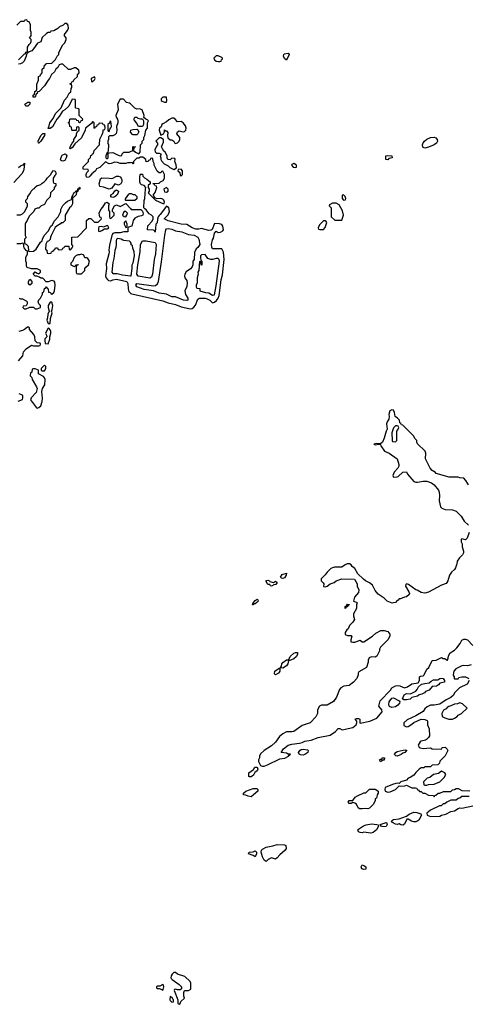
# Model space of a CAD drawing. Header units: inches. Extents: x 2380249 to 2585472, y 382747 to 546448.
# Tile 419 of 626: x 2498801 to 2503660, y 455242 to 465906. Entities that reach past the tile are written whole.
import ezdxf

# ---------------------------------------------------------------- set-up
doc = ezdxf.new("R2010")
doc.units = ezdxf.units.IN
doc.header["$MEASUREMENT"] = 0
for name, color, linetype in [('C4496', 7, 'Continuous'), ('C5405', 7, 'Continuous'), ('C5406', 7, 'Continuous')]:
    doc.layers.add(name, color=color, linetype=linetype)

msp = doc.modelspace()

# ---------------------------------------------------------------- linework, layer by layer
at = {"layer": 'C4496', "color": 4}
for points, elevation in [([(2498788, 465472), (2498850, 465534), (2498862, 465538), (2498870, 465554), (2498882, 465558), (2498886, 465570), (2498886, 465610), (2498902, 465638), (2498918, 465650), (2498926, 465670), (2498926, 465690), (2498906, 465710), (2498926, 465730), (2498926, 465770), (2498918, 465790), (2498918, 465850), (2498902, 465882), (2498887, 465887), (2498882, 465902), (2498870, 465906), (2498858, 465902), (2498850, 465886), (2498810, 465886), (2498770, 465848)], 48), ([(2500000, 464357), (2499970, 464355), (2499950, 464348), (2499910, 464348), (2499890, 464349), (2499860, 464360), (2499830, 464362), (2499793, 464347), (2499770, 464345), (2499730, 464366), (2499670, 464306), (2499634, 464290), (2499622, 464270), (2499583, 464237), (2499562, 464210), (2499550, 464202), (2499530, 464198), (2499522, 464210), (2499522, 464230), (2499528, 464252), (2499546, 464270), (2499542, 464282), (2499487, 464287), (2499488, 464312), (2499546, 464370), (2499548, 464390), (2499567, 464413), (2499570, 464434), (2499582, 464438), (2499590, 464454), (2499602, 464458), (2499606, 464490), (2499666, 464550), (2499668, 464612), (2499696, 464664), (2499706, 464690), (2499707, 464713), (2499722, 464718), (2499726, 464730), (2499722, 464762), (2499707, 464767), (2499702, 464782), (2499670, 464786), (2499658, 464782), (2499653, 464767), (2499638, 464762), (2499633, 464747), (2499618, 464742), (2499610, 464726), (2499606, 464730), (2499606, 464790), (2499598, 464798), (2499590, 464798), (2499578, 464782), (2499514, 464730), (2499512, 464708), (2499472, 464628), (2499400, 464560), (2499370, 464518), (2499362, 464518), (2499350, 464508), (2499346, 464510), (2499348, 464530), (2499368, 464570), (2499388, 464590), (2499389, 464610), (2499418, 464650), (2499418, 464670), (2499426, 464694), (2499446, 464710), (2499446, 464730), (2499442, 464742), (2499430, 464746), (2499418, 464742), (2499414, 464706), (2499370, 464706), (2499366, 464710), (2499362, 464742), (2499346, 464750), (2499342, 464782), (2499326, 464790), (2499342, 464798), (2499346, 464830), (2499350, 464834), (2499410, 464834), (2499418, 464818), (2499433, 464813), (2499438, 464798), (2499450, 464794), (2499462, 464798), (2499467, 464813), (2499482, 464818), (2499486, 464830), (2499446, 464870), (2499446, 464930), (2499442, 464942), (2499410, 464946), (2499406, 464950), (2499406, 465030), (2499402, 465042), (2499370, 465046), (2499334, 464970), (2499291, 464929), (2499265, 464915), (2499230, 464858), (2499202, 464830), (2499155, 464745), (2499130, 464728), (2499110, 464726), (2499110, 464734), (2499118, 464742), (2499129, 464790), (2499164, 464836), (2499189, 464891), (2499249, 464951), (2499285, 465035), (2499314, 465066), (2499338, 465110), (2499354, 465126), (2499358, 465162), (2499366, 465170), (2499366, 465190), (2499362, 465202), (2499346, 465210), (2499362, 465218), (2499367, 465233), (2499382, 465238), (2499387, 465253), (2499426, 465290), (2499426, 465310), (2499446, 465330), (2499442, 465362), (2499430, 465366), (2499410, 465386), (2499390, 465386), (2499350, 465368), (2499328, 465368), (2499270, 465426), (2499250, 465426), (2499230, 465418), (2499214, 465390), (2499192, 465370), (2499177, 465343), (2499146, 465314), (2499125, 465270), (2499108, 465252), (2499071, 465189), (2499011, 465129), (2498994, 465126), (2498990, 465106), (2498978, 465102), (2498970, 465066), (2498947, 465067), (2498946, 465090), (2498962, 465098), (2498966, 465130), (2498982, 465138), (2498986, 465150), (2498987, 465207), (2499006, 465250), (2499006, 465290), (2499022, 465298), (2499026, 465310), (2499046, 465330), (2499046, 465370), (2499066, 465390), (2499070, 465414), (2499082, 465418), (2499090, 465432), (2499150, 465434), (2499190, 465474), (2499208, 465512), (2499226, 465530), (2499226, 465550), (2499268, 465632), (2499290, 465654), (2499306, 465690), (2499306, 465710), (2499286, 465730), (2499287, 465747), (2499316, 465784), (2499328, 465810), (2499327, 465847), (2499310, 465866), (2499290, 465866), (2499272, 465848), (2499234, 465830), (2499214, 465810), (2499170, 465786), (2499138, 465782), (2499133, 465767), (2499110, 465766), (2499090, 465758), (2499046, 465714), (2499030, 465666), (2498994, 465650), (2498951, 465589), (2498932, 465570), (2498902, 465558), (2498890, 465546), (2498878, 465542), (2498872, 465510), (2498850, 465458), (2498830, 465438), (2498810, 465428), (2498790, 465426)], 48), ([(2500000, 464996), (2499990, 465002), (2499958, 465010), (2499927, 465047), (2499890, 465046), (2499862, 464990), (2499867, 464930), (2499842, 464870), (2499845, 464850), (2499859, 464830), (2499864, 464810), (2499864, 464790), (2499851, 464750), (2499855, 464710), (2499851, 464689), (2499845, 464675), (2499830, 464659), (2499810, 464649), (2499773, 464647), (2499764, 464636), (2499762, 464610), (2499754, 464590), (2499754, 464570), (2499762, 464550), (2499758, 464482), (2499754, 464474), (2499758, 464462), (2499750, 464466), (2499734, 464430), (2499734, 464410), (2499742, 464402), (2499750, 464402), (2499758, 464410), (2499760, 464460), (2499775, 464465), (2499810, 464466), (2499861, 464441), (2499890, 464432), (2499906, 464434), (2499910, 464454), (2499930, 464472), (2499987, 464473), (2500000, 464478)], 48), ([(2500000, 464688), (2499998, 464690), (2500000, 464695)], 48), ([(2498790, 464305), (2498810, 464322), (2498834, 464334), (2498846, 464334), (2498846, 464346), (2498853, 464353), (2498851, 464310), (2498841, 464270), (2498825, 464235), (2498737, 464143)], 48), ([(2498770, 463794), (2498810, 463794), (2498830, 463802), (2498854, 463826), (2498868, 463850), (2498886, 463890), (2498886, 463910), (2498866, 463930), (2498866, 463950), (2498886, 463970), (2498889, 463991), (2498916, 464024), (2498926, 464050), (2498950, 464074), (2498962, 464078), (2498966, 464090), (2498990, 464112), (2499007, 464113), (2499030, 464122), (2499043, 464137), (2499066, 464150), (2499088, 464172), (2499098, 464190), (2499135, 464225), (2499149, 464251), (2499169, 464271), (2499184, 464264), (2499191, 464250), (2499191, 464229), (2499180, 464220), (2499162, 464190), (2499162, 464150), (2499170, 464134), (2499193, 464133), (2499194, 464110), (2499174, 464090), (2499174, 464070), (2499134, 464030), (2499130, 463986), (2499090, 463946), (2499070, 463906), (2499034, 463890), (2499010, 463866), (2498990, 463866), (2498965, 463855), (2498954, 463830), (2498902, 463778), (2498882, 463730), (2498866, 463710), (2498862, 463690), (2498862, 463570), (2498872, 463548), (2498854, 463530), (2498854, 463490), (2498858, 463478), (2498873, 463473), (2498892, 463452), (2498898, 463398), (2498910, 463394), (2498950, 463398), (2498978, 463422), (2499025, 463495), (2499046, 463510), (2499048, 463530), (2499066, 463570), (2499110, 463614), (2499138, 463670), (2499155, 463685), (2499175, 463725), (2499218, 463770), (2499248, 463830), (2499248, 463852), (2499267, 463893), (2499296, 463924), (2499320, 463940), (2499362, 463958), (2499368, 463992), (2499378, 464002), (2499386, 464030), (2499402, 464038), (2499408, 464052), (2499426, 464054), (2499430, 464074), (2499442, 464078), (2499450, 464092), (2499454, 464090), (2499452, 464070), (2499434, 464066), (2499430, 464046), (2499418, 464042), (2499414, 464010), (2499390, 463986), (2499378, 463982), (2499374, 463970), (2499374, 463910), (2499357, 463883), (2499342, 463870), (2499294, 463790), (2499294, 463730), (2499270, 463706), (2499250, 463706), (2499244, 463696), (2499206, 463674), (2499185, 463655), (2499142, 463570), (2499134, 463550), (2499133, 463527), (2499113, 463507), (2499098, 463502), (2499084, 463476), (2499082, 463422), (2499094, 463410), (2499098, 463378), (2499110, 463374), (2499142, 463378), (2499147, 463393), (2499162, 463398), (2499166, 463410), (2499182, 463418), (2499190, 463434), (2499210, 463434), (2499218, 463418), (2499230, 463414), (2499262, 463418), (2499267, 463433), (2499282, 463438), (2499290, 463454), (2499333, 463453), (2499338, 463418), (2499350, 463414), (2499370, 463434), (2499378, 463450), (2499378, 463458), (2499366, 463470), (2499366, 463550), (2499430, 463554), (2499526, 463650), (2499526, 463730), (2499550, 463754), (2499570, 463754), (2499610, 463714), (2499630, 463712), (2499650, 463714), (2499686, 463750), (2499682, 463762), (2499668, 463768), (2499662, 463810), (2499679, 463850), (2499703, 463877), (2499730, 463922), (2499750, 463931), (2499772, 463910), (2499762, 463890), (2499762, 463842), (2499774, 463830), (2499774, 463770), (2499778, 463758), (2499790, 463754), (2499826, 463790), (2499826, 463810), (2499806, 463830), (2499806, 463850), (2499829, 463891), (2499850, 463902), (2499890, 463882), (2499950, 463914), (2500000, 463862)], 48), ([(2500000, 463947), (2499950, 463946), (2499946, 463950), (2499947, 463967), (2499983, 464017), (2499990, 464022), (2500000, 464022)], 48), ([(2500000, 463665), (2499982, 463658), (2499974, 463650), (2499972, 463608), (2499930, 463609), (2499890, 463599), (2499830, 463599), (2499810, 463590), (2499801, 463579), (2499773, 463467), (2499765, 463410), (2499770, 463390), (2499767, 463370), (2499737, 463263), (2499741, 463210), (2499731, 463131), (2499735, 463115), (2499751, 463091), (2499763, 463083), (2499790, 463076), (2499810, 463090), (2499850, 463095), (2499961, 463070), (2499974, 463050), (2499976, 462990), (2499983, 462963), (2500000, 462945)], 48), ([(2498794, 462890), (2498810, 462882), (2498830, 462882), (2498870, 462862), (2498882, 462850), (2498882, 462830), (2498873, 462807), (2498838, 462802), (2498834, 462790), (2498850, 462774), (2498870, 462774), (2498910, 462794), (2498950, 462794), (2498970, 462774), (2498990, 462774), (2499026, 462790), (2499026, 462810), (2499008, 462828), (2499002, 462850), (2499009, 462871), (2499028, 462890), (2499038, 462910), (2499047, 462933), (2499048, 462952), (2499062, 462958), (2499070, 462994), (2499082, 462998), (2499090, 463012), (2499094, 463010), (2499098, 462998), (2499111, 462991), (2499114, 462954), (2499134, 462950), (2499138, 462938), (2499150, 462934), (2499170, 462952), (2499179, 462970), (2499184, 463030), (2499182, 463062), (2499175, 463075), (2499150, 463082), (2499110, 463068), (2499088, 463068), (2499050, 463106), (2499030, 463106), (2499016, 463116), (2498987, 463127), (2498968, 463128), (2498946, 463150), (2498970, 463174), (2498984, 463164), (2499010, 463154), (2499026, 463170), (2499026, 463190), (2498990, 463206), (2498930, 463206), (2498883, 463223), (2498876, 463236), (2498874, 463274), (2498868, 463290), (2498868, 463330), (2498886, 463370), (2498886, 463390), (2498882, 463402), (2498870, 463406), (2498862, 463422), (2498848, 463430), (2498842, 463482), (2498830, 463486), (2498810, 463478), (2498770, 463478)], 48), ([(2500000, 463495), (2499990, 463506), (2499930, 463513), (2499917, 463517), (2499902, 463530), (2499865, 463535), (2499851, 463530), (2499846, 463510), (2499846, 463470), (2499841, 463439), (2499830, 463406), (2499822, 463318), (2499810, 463278), (2499800, 463170), (2499810, 463157), (2499858, 463158), (2499916, 463144), (2500000, 463133)], 52), ([(2498787, 462213), (2498836, 462264), (2498842, 462310), (2498870, 462342), (2498930, 462382), (2498950, 462374), (2499010, 462374), (2499022, 462378), (2499026, 462390), (2499022, 462402), (2498990, 462406), (2498967, 462427), (2498966, 462470), (2498956, 462496), (2498906, 462550), (2498906, 462570), (2498896, 462576), (2498884, 462576), (2498854, 462550), (2498830, 462538), (2498791, 462529)], 48), ([(2498784, 461776), (2498830, 461794), (2498835, 461810), (2498835, 461830), (2498830, 461838), (2498795, 461855)], 48)]:
    msp.add_lwpolyline(points, dxfattribs=dict(at, elevation=elevation))
at = {"layer": 'C4496', "color": 4, "elevation": 48}
for points in [[(2499610, 465286), (2499574, 465270), (2499578, 465238), (2499590, 465234), (2499610, 465254), (2499618, 465270)], [(2498868, 464968), (2498858, 464990), (2498888, 465012), (2498910, 465014), (2498912, 464990), (2498890, 464969)], [(2499790, 464806), (2499778, 464802), (2499773, 464787), (2499754, 464770), (2499754, 464710), (2499758, 464698), (2499770, 464694), (2499778, 464722), (2499790, 464734), (2499795, 464750)], [(2499010, 464569), (2499006, 464570), (2499002, 464590), (2499029, 464651), (2499050, 464672), (2499072, 464672), (2499071, 464650), (2499031, 464589)], [(2499270, 464375), (2499256, 464376), (2499250, 464378), (2499242, 464390), (2499255, 464425), (2499263, 464437), (2499292, 464452), (2499304, 464444), (2499311, 464430), (2499306, 464410), (2499290, 464382)], [(2499870, 464114), (2499830, 464128), (2499798, 464082), (2499770, 464069), (2499710, 464093), (2499670, 464098), (2499661, 464130), (2499678, 464182), (2499692, 464192), (2499769, 464191), (2499794, 464186), (2499810, 464191), (2499850, 464213), (2499873, 464213), (2499890, 464205), (2499901, 464190), (2499907, 464170), (2499907, 464150), (2499896, 464130)], [(2499810, 463981), (2499790, 463989), (2499789, 464010), (2499815, 464025), (2499830, 464052), (2499850, 464065), (2499870, 464050), (2499866, 464030), (2499853, 464007), (2499830, 463989)], [(2499950, 463828), (2499933, 463827), (2499924, 463816), (2499914, 463790), (2499933, 463773), (2499950, 463772), (2499962, 463790), (2499968, 463810)], [(2499750, 463678), (2499710, 463658), (2499690, 463666), (2499658, 463662), (2499653, 463647), (2499654, 463614), (2499670, 463612), (2499690, 463622), (2499720, 463640), (2499750, 463642), (2499766, 463650), (2499755, 463675)], [(2499950, 463726), (2499934, 463710), (2499934, 463690), (2499950, 463654), (2499962, 463658), (2499966, 463670), (2499966, 463690)], [(2499470, 463368), (2499450, 463358), (2499430, 463358), (2499410, 463348), (2499392, 463330), (2499372, 463288), (2499354, 463270), (2499354, 463250), (2499390, 463234), (2499402, 463238), (2499408, 463252), (2499433, 463253), (2499430, 463246), (2499418, 463242), (2499413, 463227), (2499413, 463173), (2499418, 463158), (2499430, 463154), (2499470, 463154), (2499506, 463190), (2499508, 463212), (2499516, 463224), (2499548, 463250), (2499558, 463290), (2499540, 463320), (2499530, 463328), (2499508, 463328), (2499495, 463355)], [(2498910, 463029), (2498898, 463050), (2498898, 463070), (2498910, 463094), (2498934, 463070), (2498932, 463050)], [(2499150, 462846), (2499130, 462846), (2499111, 462810), (2499111, 462790), (2499122, 462750), (2499105, 462715), (2499104, 462676), (2499094, 462650), (2499110, 462614), (2499130, 462614), (2499135, 462670), (2499154, 462730), (2499146, 462750), (2499154, 462766), (2499159, 462810)], [(2499110, 462566), (2499082, 462510), (2499092, 462490), (2499094, 462470), (2499074, 462450), (2499072, 462430), (2499078, 462398), (2499110, 462394), (2499126, 462446), (2499126, 462470), (2499137, 462510), (2499137, 462530), (2499130, 462548), (2499122, 462562)], [(2498970, 462126), (2498950, 462126), (2498938, 462122), (2498933, 462087), (2498918, 462082), (2498914, 462050), (2498932, 462032), (2498938, 462010), (2498985, 461930), (2498992, 461910), (2498978, 461870), (2498925, 461810), (2498918, 461790), (2498983, 461703), (2498990, 461698), (2499010, 461706), (2499030, 461725), (2499045, 461770), (2499047, 461807), (2499040, 461880), (2499048, 461910), (2499073, 461950), (2499076, 462010), (2499070, 462028), (2499060, 462040), (2499006, 462070), (2499006, 462110)], [(2499070, 462166), (2499034, 462130), (2499034, 462110), (2499042, 462102), (2499070, 462102), (2499086, 462130), (2499086, 462150)]]:
    msp.add_lwpolyline(points, close=True, dxfattribs=at)
at = {"layer": 'C5405', "color": 4, "elevation": 44}
for points in [[(2502325, 460000), (2502290, 459978), (2502210, 459978), (2502189, 459971), (2502170, 459962), (2502130, 459922), (2502110, 459892), (2502066, 459850), (2502066, 459830), (2502088, 459808), (2502095, 459795), (2502090, 459766), (2502110, 459762), (2502130, 459769), (2502165, 459795), (2502208, 459812), (2502230, 459829), (2502290, 459849), (2502427, 459847), (2502455, 459795), (2502458, 459770), (2502475, 459730), (2502470, 459702), (2502429, 459650), (2502418, 459610), (2502424, 459604), (2502450, 459598), (2502458, 459590), (2502448, 459570), (2502448, 459530), (2502418, 459470), (2502418, 459450), (2502428, 459410), (2502410, 459382), (2502375, 459345), (2502358, 459310), (2502343, 459297), (2502326, 459270), (2502327, 459247), (2502350, 459238), (2502390, 459238), (2502398, 459230), (2502389, 459191), (2502389, 459169), (2502410, 459163), (2502430, 459166), (2502490, 459186), (2502510, 459168), (2502530, 459168), (2502622, 459230), (2502657, 459263), (2502711, 459289), (2502749, 459289), (2502790, 459278), (2502809, 459250), (2502809, 459230), (2502788, 459190), (2502708, 459110), (2502698, 459090), (2502698, 459070), (2502670, 459014), (2502650, 459002), (2502610, 459005), (2502586, 458994), (2502575, 458970), (2502574, 458946), (2502558, 458890), (2502476, 458844), (2502468, 458830), (2502468, 458810), (2502454, 458770), (2502415, 458730), (2502370, 458696), (2502312, 458688), (2502279, 458670), (2502264, 458650), (2502233, 458567), (2502200, 458520), (2502130, 458482), (2502070, 458482), (2502050, 458472), (2502028, 458430), (2502028, 458390), (2502010, 458354), (2501946, 458290), (2501860, 458260), (2501770, 458198), (2501750, 458192), (2501690, 458192), (2501650, 458172), (2501616, 458144), (2501570, 458082), (2501530, 458042), (2501448, 457990), (2501410, 457954), (2501398, 457930), (2501398, 457910), (2501388, 457890), (2501386, 457870), (2501408, 457828), (2501430, 457822), (2501450, 457822), (2501486, 457834), (2501618, 457902), (2501673, 457907), (2501714, 457930), (2501718, 457942), (2501734, 457950), (2501710, 457951), (2501690, 457961), (2501634, 457970), (2501658, 458010), (2501710, 458049), (2501750, 458059), (2501831, 458069), (2501862, 458078), (2501890, 458093), (2501957, 458103), (2502034, 458130), (2502163, 458157), (2502222, 458198), (2502250, 458228), (2502270, 458228), (2502295, 458215), (2502410, 458241), (2502445, 458270), (2502454, 458290), (2502454, 458310), (2502434, 458330), (2502450, 458338), (2502470, 458338), (2502486, 458330), (2502486, 458290), (2502490, 458288), (2502593, 458307), (2502670, 458341), (2502726, 458410), (2502725, 458430), (2502691, 458470), (2502706, 458530), (2502817, 458643), (2502832, 458670), (2502870, 458693), (2502890, 458696), (2502918, 458690), (2502970, 458668), (2503000, 458680), (2503050, 458714), (2503116, 458724), (2503131, 458749), (2503132, 458788), (2503144, 458796), (2503170, 458798), (2503182, 458810), (2503212, 458870), (2503232, 458890), (2503270, 458966), (2503312, 458968), (2503370, 458998), (2503388, 458988), (2503407, 458987), (2503430, 458968), (2503434, 458970), (2503442, 458990), (2503444, 459016), (2503462, 459050), (2503510, 459078), (2503537, 459103), (2503572, 459150), (2503590, 459186), (2503610, 459198), (2503630, 459198), (2503650, 459188), (2503709, 459129)], [(2503532, 460000), (2503522, 459970), (2503510, 459952), (2503478, 459922), (2503455, 459890), (2503439, 459830), (2503429, 459810), (2503419, 459801), (2503370, 459783), (2503230, 459706), (2503190, 459696), (2503150, 459702), (2503107, 459727), (2503090, 459731), (2503012, 459790), (2502990, 459796), (2502982, 459790), (2502979, 459770), (2503015, 459710), (2503022, 459690), (2503019, 459681), (2502990, 459654), (2502968, 459652), (2502927, 459633), (2502910, 459632), (2502902, 459618), (2502890, 459614), (2502870, 459594), (2502848, 459592), (2502835, 459585), (2502782, 459610), (2502750, 459641), (2502683, 459683), (2502650, 459722), (2502621, 459781), (2502590, 459807), (2502548, 459828), (2502525, 459845), (2502463, 459903), (2502430, 459961), (2502403, 459983), (2502391, 460000)], [(2503690, 458919), (2503653, 458907), (2503610, 458910), (2503590, 458907), (2503525, 458875), (2503505, 458850), (2503495, 458810), (2503498, 458798), (2503506, 458790), (2503506, 458770), (2503510, 458766), (2503550, 458766), (2503558, 458782), (2503590, 458788), (2503630, 458788), (2503666, 458770)], [(2503668, 458750), (2503648, 458710), (2503566, 458670), (2503510, 458614), (2503498, 458590), (2503470, 458565), (2503419, 458541), (2503350, 458491), (2503290, 458482), (2503250, 458482), (2503215, 458465), (2503190, 458442), (2503170, 458412), (2503093, 458367), (2502997, 458323), (2502963, 458290), (2502961, 458261), (2502990, 458249), (2503010, 458252), (2503050, 458276), (2503070, 458294), (2503150, 458329), (2503188, 458328), (2503215, 458315), (2503218, 458310), (2503218, 458270), (2503236, 458224), (2503238, 458150), (2503228, 458130), (2503208, 458110), (2503197, 458103), (2503150, 458091), (2503137, 458083), (2503118, 458050), (2503120, 458040), (2503127, 458027), (2503140, 458020), (2503170, 458014), (2503250, 458018), (2503270, 458008), (2503367, 458007), (2503374, 458010), (2503378, 458022), (2503410, 458026), (2503430, 458006), (2503438, 457990), (2503410, 457934), (2503350, 457874), (2503347, 457853), (2503330, 457834), (2503270, 457832), (2503250, 457814), (2503190, 457814), (2503178, 457802), (2503150, 457802), (2503126, 457790), (2503090, 457754), (2503070, 457722), (2503030, 457698), (2503010, 457691), (2502990, 457671), (2502929, 457651), (2502910, 457632), (2502890, 457636), (2502850, 457627), (2502765, 457595), (2502759, 457590), (2502755, 457570), (2502758, 457550), (2502790, 457541), (2502815, 457545), (2502871, 457569), (2502910, 457609), (2502930, 457604), (2502971, 457609), (2502990, 457615), (2503048, 457588), (2503087, 457587), (2503102, 457582), (2503107, 457567), (2503122, 457562), (2503130, 457546), (2503150, 457546), (2503168, 457528), (2503190, 457528), (2503230, 457508), (2503282, 457502), (2503290, 457488), (2503298, 457502), (2503310, 457506), (2503333, 457527), (2503350, 457528), (2503390, 457546), (2503470, 457546), (2503490, 457566), (2503512, 457568), (2503530, 457578), (2503550, 457578), (2503590, 457558), (2503675, 457555)], [(2503670, 457494), (2503590, 457494), (2503570, 457474), (2503549, 457471), (2503527, 457453), (2503470, 457452), (2503428, 457432), (2503407, 457413), (2503388, 457412), (2503367, 457393), (2503348, 457392), (2503250, 457345), (2503230, 457325), (2503209, 457311), (2503215, 457290), (2503250, 457276), (2503350, 457279), (2503370, 457290), (2503418, 457302), (2503469, 457331), (2503510, 457338), (2503550, 457363), (2503570, 457370), (2503590, 457366), (2503710, 457390)]]:
    msp.add_lwpolyline(points, dxfattribs=at)
at = {"layer": 'C5405', "color": 4}
for points, elevation in [([(2501550, 459811), (2501570, 459824), (2501590, 459811), (2501574, 459790), (2501554, 459786), (2501530, 459769), (2501516, 459776), (2501509, 459789), (2501489, 459790), (2501468, 459830), (2501490, 459837), (2501505, 459830), (2501510, 459822)], 44), ([(2501650, 459854), (2501637, 459857), (2501625, 459870), (2501644, 459896), (2501690, 459911), (2501687, 459890), (2501670, 459862)], 44), ([(2501330, 459567), (2501322, 459570), (2501329, 459590), (2501350, 459614), (2501372, 459630), (2501381, 459621), (2501383, 459610), (2501370, 459593), (2501350, 459579), (2501341, 459579)], 44), ([(2502330, 459528), (2502326, 459530), (2502326, 459550), (2502342, 459558), (2502350, 459574), (2502373, 459573), (2502366, 459566), (2502354, 459566), (2502350, 459546), (2502338, 459542)], 44), ([(2501650, 458882), (2501634, 458886), (2501622, 458882), (2501635, 458905), (2501639, 458930), (2501650, 458945), (2501690, 458972), (2501710, 458974), (2501718, 458982), (2501729, 459010), (2501770, 459046), (2501790, 459054), (2501811, 459051), (2501811, 459030), (2501796, 459004), (2501770, 458984), (2501727, 458967), (2501713, 458967), (2501706, 458930), (2501690, 458909)], 44), ([(2501570, 458809), (2501560, 458820), (2501564, 458850), (2501610, 458882), (2501620, 458880), (2501618, 458850), (2501605, 458830)], 44), ([(2502990, 458540), (2502961, 458541), (2502948, 458550), (2502967, 458593), (2502990, 458607), (2503035, 458605), (2503090, 458635), (2503107, 458650), (2503121, 458679), (2503152, 458708), (2503190, 458718), (2503237, 458723), (2503258, 458742), (2503283, 458757), (2503330, 458756), (2503350, 458770), (2503370, 458776), (2503386, 458770), (2503403, 458750), (2503402, 458730), (2503350, 458721), (2503337, 458703), (2503314, 458686), (2503270, 458683), (2503235, 458645), (2503198, 458630), (2503184, 458616), (2503158, 458602), (2503127, 458593), (2503110, 458579), (2503050, 458564), (2503030, 458547)], 44), ([(2502830, 458457), (2502808, 458468), (2502801, 458481), (2502798, 458490), (2502803, 458517), (2502830, 458556), (2502850, 458561), (2502912, 458530), (2502917, 458517), (2502915, 458505), (2502898, 458482), (2502870, 458464)], 44), ([(2503570, 458506), (2503544, 458496), (2503510, 458494), (2503470, 458473), (2503450, 458468), (2503430, 458455), (2503419, 458441), (2503390, 458426), (2503374, 458390), (2503378, 458358), (2503404, 458344), (2503450, 458332), (2503490, 458332), (2503510, 458342), (2503540, 458360), (2503550, 458372), (2503586, 458390), (2503646, 458450), (2503596, 458496)], 44), ([(2501870, 457941), (2501843, 457943), (2501828, 457950), (2501822, 457970), (2501834, 457990), (2501850, 458001), (2501870, 458005), (2501917, 457997), (2501925, 457990), (2501921, 457970), (2501890, 457947)], 44), ([(2502890, 457929), (2502874, 457934), (2502864, 457944), (2502862, 457950), (2502874, 457970), (2502890, 457979), (2502956, 457996), (2502978, 457998), (2502993, 457993), (2502972, 457970), (2502950, 457962), (2502933, 457947)], 44), ([(2501290, 457704), (2501282, 457710), (2501283, 457750), (2501334, 457786), (2501349, 457811), (2501372, 457812), (2501382, 457790), (2501372, 457770), (2501347, 457753), (2501335, 457725), (2501310, 457704)], 44), ([(2502710, 457869), (2502698, 457890), (2502710, 457898), (2502722, 457898), (2502728, 457910), (2502751, 457910), (2502750, 457888), (2502733, 457887)], 44), ([(2503370, 457768), (2503337, 457743), (2503282, 457730), (2503242, 457698), (2503214, 457690), (2503174, 457650), (2503178, 457618), (2503190, 457614), (2503210, 457614), (2503230, 457622), (2503290, 457625), (2503350, 457652), (2503400, 457700), (2503418, 457730), (2503406, 457750)], 44), ([(2501310, 457488), (2501275, 457495), (2501250, 457508), (2501226, 457510), (2501226, 457530), (2501250, 457551), (2501330, 457578), (2501370, 457578), (2501382, 457570), (2501382, 457550)], 44), ([(2502570, 457358), (2502550, 457362), (2502510, 457358), (2502480, 457360), (2502466, 457370), (2502448, 457410), (2502430, 457422), (2502410, 457428), (2502390, 457418), (2502370, 457418), (2502358, 457430), (2502370, 457451), (2502410, 457451), (2502436, 457484), (2502460, 457500), (2502530, 457532), (2502550, 457534), (2502590, 457572), (2502650, 457572), (2502670, 457562), (2502682, 457550), (2502682, 457530), (2502672, 457510), (2502671, 457489), (2502665, 457475), (2502653, 457467), (2502652, 457448), (2502632, 457410), (2502590, 457368)], 44), ([(2503090, 457219), (2503070, 457219), (2503046, 457226), (2503010, 457249), (2502994, 457246), (2502970, 457193), (2502950, 457184), (2502930, 457185), (2502910, 457195), (2502890, 457189), (2502870, 457194), (2502838, 457210), (2502828, 457230), (2502850, 457245), (2502910, 457251), (2502990, 457278), (2503018, 457302), (2503070, 457323), (2503101, 457321), (2503145, 457305), (2503152, 457290), (2503123, 457237), (2503112, 457228)], 44), ([(2502604, 457096), (2502530, 457107), (2502510, 457099), (2502490, 457101), (2502469, 457110), (2502465, 457130), (2502470, 457138), (2502526, 457174), (2502554, 457186), (2502610, 457196), (2502671, 457191), (2502685, 457185), (2502687, 457170), (2502666, 457130), (2502630, 457104)], 44), ([(2502750, 457163), (2502726, 457166), (2502718, 457170), (2502706, 457190), (2502771, 457211), (2502774, 457210), (2502781, 457190), (2502770, 457169)], 44), ([(2501570, 456815), (2501528, 456828), (2501492, 456810), (2501470, 456789), (2501450, 456802), (2501430, 456838), (2501418, 456890), (2501421, 456910), (2501430, 456924), (2501470, 456944), (2501543, 456957), (2501590, 456972), (2501670, 456971), (2501682, 456962), (2501687, 456930), (2501676, 456910), (2501618, 456862), (2501590, 456829)], 44), ([(2501350, 456841), (2501330, 456854), (2501278, 456870), (2501286, 456890), (2501330, 456895), (2501350, 456904), (2501358, 456898), (2501367, 456890), (2501367, 456870)], 44), ([(2502530, 456702), (2502507, 456710), (2502499, 456730), (2502509, 456751), (2502530, 456745), (2502550, 456731), (2502550, 456706)], 44), ([(2500490, 455588), (2500470, 455588), (2500451, 455569), (2500442, 455550), (2500438, 455530), (2500442, 455522), (2500452, 455510), (2500530, 455458), (2500552, 455430), (2500552, 455408), (2500540, 455400), (2500510, 455398), (2500490, 455406), (2500478, 455402), (2500474, 455390), (2500514, 455290), (2500514, 455250), (2500530, 455242), (2500538, 455250), (2500547, 455273), (2500586, 455310), (2500578, 455330), (2500578, 455370), (2500586, 455390), (2500630, 455392), (2500654, 455406), (2500655, 455470), (2500648, 455490), (2500590, 455542), (2500509, 455569)], 48), ([(2500350, 455458), (2500320, 455440), (2500290, 455438), (2500282, 455430), (2500282, 455422), (2500290, 455414), (2500310, 455414), (2500342, 455402), (2500350, 455394), (2500356, 455404), (2500362, 455430), (2500358, 455450)], 48), ([(2500430, 455326), (2500427, 455290), (2500430, 455282), (2500450, 455265), (2500466, 455270), (2500466, 455290), (2500458, 455298), (2500454, 455314)], 48)]:
    msp.add_lwpolyline(points, close=True, dxfattribs=dict(at, elevation=elevation))
at = {"layer": 'C5406', "color": 4}
for points, elevation in [([(2500950, 465515), (2500930, 465515), (2500905, 465490), (2500912, 465470), (2500930, 465458), (2500950, 465452), (2500970, 465454), (2500982, 465458), (2500987, 465473), (2500998, 465482), (2500998, 465490), (2500990, 465498)], 48), ([(2501690, 465468), (2501670, 465486), (2501658, 465510), (2501662, 465530), (2501670, 465536), (2501710, 465542), (2501718, 465530)], 44), ([(2500390, 465066), (2500350, 465066), (2500334, 465050), (2500334, 465030), (2500344, 465024), (2500370, 465014), (2500390, 465014), (2500395, 465030)], 48), ([(2500110, 464831), (2500133, 464833), (2500142, 464810), (2500142, 464770), (2500130, 464748), (2500088, 464748), (2500068, 464790), (2500040, 464820), (2500038, 464830), (2500050, 464852), (2500070, 464852), (2500081, 464841)], 48), ([(2500470, 464838), (2500450, 464838), (2500417, 464823), (2500390, 464798), (2500350, 464778), (2500342, 464770), (2500333, 464747), (2500314, 464730), (2500312, 464710), (2500330, 464654), (2500358, 464670), (2500368, 464690), (2500370, 464714), (2500382, 464702), (2500390, 464702), (2500404, 464684), (2500401, 464650), (2500406, 464626), (2500430, 464605), (2500450, 464605), (2500471, 464591), (2500482, 464570), (2500490, 464565), (2500510, 464572), (2500529, 464591), (2500535, 464610), (2500535, 464630), (2500502, 464670), (2500509, 464691), (2500530, 464701), (2500570, 464691), (2500585, 464695), (2500599, 464710), (2500606, 464730), (2500597, 464757), (2500570, 464789), (2500550, 464802), (2500510, 464798), (2500486, 464830)], 48), ([(2503190, 464515), (2503166, 464526), (2503163, 464550), (2503170, 464571), (2503184, 464590), (2503209, 464611), (2503249, 464631), (2503290, 464634), (2503310, 464626), (2503323, 464610), (2503327, 464590), (2503316, 464570), (2503290, 464549), (2503230, 464525)], 44), ([(2500330, 464628), (2500310, 464628), (2500274, 464590), (2500294, 464570), (2500294, 464550), (2500284, 464536), (2500265, 464495), (2500270, 464474), (2500282, 464462), (2500310, 464462), (2500330, 464454), (2500332, 464450), (2500322, 464430), (2500331, 464411), (2500331, 464390), (2500337, 464377), (2500365, 464345), (2500410, 464322), (2500426, 464306), (2500470, 464282), (2500498, 464302), (2500495, 464335), (2500482, 464370), (2500486, 464390), (2500482, 464402), (2500450, 464406), (2500432, 464388), (2500406, 464390), (2500398, 464410), (2500398, 464430), (2500378, 464470), (2500363, 464483), (2500347, 464507), (2500338, 464530), (2500360, 464580), (2500358, 464610)], 48), ([(2502790, 464388), (2502768, 464390), (2502766, 464430), (2502790, 464434), (2502833, 464433), (2502834, 464410), (2502798, 464402)], 44), ([(2501770, 464348), (2501750, 464338), (2501745, 464330), (2501762, 464310), (2501790, 464305), (2501798, 464310), (2501798, 464330), (2501790, 464338)], 48), ([(2500550, 464286), (2500518, 464282), (2500514, 464270), (2500534, 464250), (2500538, 464218), (2500550, 464214), (2500566, 464230), (2500566, 464270)], 48), ([(2500390, 464088), (2500365, 464075), (2500362, 464070), (2500370, 464042), (2500390, 464038), (2500408, 464050), (2500408, 464070)], 48), ([(2502310, 464008), (2502294, 464006), (2502292, 463970), (2502310, 463952), (2502330, 463954), (2502335, 463970), (2502328, 463990)], 48), ([(2502230, 463918), (2502190, 463918), (2502158, 463902), (2502154, 463890), (2502174, 463870), (2502174, 463770), (2502213, 463733), (2502290, 463734), (2502308, 463790), (2502297, 463837), (2502260, 463900)], 48), ([(2502110, 463726), (2502090, 463726), (2502050, 463686), (2502034, 463650), (2502038, 463638), (2502053, 463633), (2502090, 463634), (2502110, 463654), (2502126, 463710), (2502122, 463722)], 48), ([(2500610, 462863), (2500575, 462870), (2500490, 462905), (2500450, 462906), (2500435, 462910), (2500390, 462934), (2500310, 462944), (2500250, 462968), (2500150, 462985), (2500070, 463012), (2500058, 463030), (2500070, 463050), (2500250, 463024), (2500273, 463027), (2500294, 463046), (2500303, 463070), (2500336, 463284), (2500372, 463572), (2500384, 463630), (2500390, 463640), (2500410, 463644), (2500450, 463636), (2500490, 463621), (2500556, 463610), (2500630, 463580), (2500691, 463571), (2500730, 463550), (2500742, 463530), (2500751, 463470), (2500730, 463438), (2500714, 463426), (2500694, 463386), (2500690, 463310), (2500676, 463290), (2500676, 463250), (2500670, 463230), (2500650, 463209), (2500605, 463175), (2500591, 463150), (2500586, 463130), (2500591, 463110), (2500610, 463082), (2500616, 463056), (2500610, 463018), (2500590, 462970), (2500596, 462930), (2500624, 462890), (2500621, 462870)], 48), ([(2500210, 463108), (2500084, 463130), (2500069, 463149), (2500080, 463250), (2500105, 463390), (2500110, 463470), (2500130, 463512), (2500170, 463510), (2500270, 463492), (2500280, 463470), (2500273, 463370), (2500259, 463310), (2500241, 463150), (2500230, 463118)], 48), ([(2500810, 463362), (2500770, 463361), (2500759, 463350), (2500758, 463330), (2500762, 463302), (2500774, 463290), (2500774, 463250), (2500770, 463246), (2500766, 463250), (2500762, 463282), (2500750, 463286), (2500741, 463190), (2500732, 463170), (2500734, 463150), (2500723, 463110), (2500724, 463056), (2500712, 463030), (2500713, 463013), (2500718, 462998), (2500753, 462993), (2500754, 462970), (2500814, 462950), (2500850, 462947), (2500890, 462922), (2500910, 462925), (2500930, 463022), (2500967, 463290), (2500960, 463310), (2500950, 463318), (2500930, 463318), (2500890, 463308), (2500870, 463308), (2500838, 463318)], 52), ([(2502890, 461506), (2502870, 461506), (2502850, 461486), (2502832, 461430), (2502834, 461350), (2502838, 461338), (2502870, 461334), (2502886, 461350), (2502886, 461450), (2502896, 461464), (2502906, 461490), (2502902, 461502)], 44)]:
    msp.add_lwpolyline(points, close=True, dxfattribs=dict(at, elevation=elevation))
for points, elevation in [([(2500000, 464478), (2500026, 464490), (2500026, 464530), (2500030, 464532), (2500054, 464530), (2500038, 464522), (2500034, 464490), (2500054, 464470), (2500090, 464454), (2500106, 464470), (2500108, 464552), (2500126, 464570), (2500126, 464590), (2500146, 464610), (2500146, 464630), (2500158, 464650), (2500166, 464710), (2500186, 464730), (2500186, 464790), (2500198, 464810), (2500190, 464818), (2500167, 464827), (2500147, 464847), (2500149, 464870), (2500128, 464928), (2500100, 464940), (2500070, 464938), (2500050, 464948), (2500010, 464989), (2500000, 464996)], 48), ([(2500000, 464695), (2500006, 464710), (2500030, 464718), (2500070, 464722), (2500078, 464718), (2500091, 464690), (2500082, 464670), (2500070, 464658), (2500030, 464658), (2500023, 464663), (2500000, 464688)], 48), ([(2500000, 462945), (2500002, 462942), (2500016, 462936), (2500350, 462861), (2500410, 462839), (2500490, 462820), (2500550, 462797), (2500650, 462776), (2500670, 462778), (2500689, 462791), (2500705, 462815), (2500730, 462879), (2500749, 462890), (2500810, 462890), (2500830, 462884), (2500861, 462870), (2500890, 462841), (2500910, 462846), (2500934, 462866), (2500950, 462890), (2500961, 462919), (2500985, 463090), (2500997, 463143), (2501014, 463310), (2501009, 463389), (2500990, 463426), (2500890, 463426), (2500883, 463443), (2500879, 463470), (2500890, 463522), (2500902, 463538), (2500910, 463594), (2500930, 463614), (2500950, 463602), (2500976, 463604), (2501000, 463620), (2501008, 463630), (2501002, 463670), (2500990, 463688), (2500964, 463696), (2500910, 463698), (2500886, 463634), (2500875, 463625), (2500850, 463623), (2500770, 463644), (2500743, 463637), (2500710, 463637), (2500670, 463650), (2500610, 463687), (2500550, 463690), (2500410, 463728), (2500366, 463750), (2500409, 463791), (2500422, 463830), (2500418, 463870), (2500390, 463888), (2500324, 463796), (2500310, 463786), (2500302, 463770), (2500293, 463747), (2500290, 463706), (2500274, 463690), (2500270, 463606), (2500262, 463622), (2500250, 463626), (2500186, 463630), (2500188, 463672), (2500236, 463724), (2500246, 463750), (2500246, 463770), (2500228, 463788), (2500203, 463803), (2500170, 463848), (2500156, 463856), (2500146, 463870), (2500148, 463948), (2500155, 463970), (2500162, 464070), (2500168, 464090), (2500149, 464109), (2500119, 464119), (2500109, 464130), (2500102, 464150), (2500102, 464198), (2500106, 464230), (2500110, 464234), (2500130, 464234), (2500134, 464210), (2500152, 464192), (2500180, 464180), (2500214, 464150), (2500214, 464130), (2500194, 464110), (2500194, 464090), (2500202, 464070), (2500202, 464050), (2500194, 464030), (2500250, 463974), (2500258, 463978), (2500254, 463970), (2500272, 463950), (2500350, 463916), (2500366, 463914), (2500369, 463930), (2500362, 463950), (2500350, 463962), (2500330, 463969), (2500287, 463967), (2500260, 463980), (2500250, 464006), (2500246, 464006), (2500270, 464034), (2500286, 464090), (2500282, 464102), (2500270, 464106), (2500262, 464122), (2500247, 464127), (2500247, 464133), (2500310, 464134), (2500326, 464150), (2500355, 464165), (2500369, 464190), (2500369, 464210), (2500368, 464230), (2500350, 464266), (2500338, 464262), (2500330, 464248), (2500310, 464248), (2500290, 464266), (2500258, 464330), (2500258, 464350), (2500246, 464370), (2500242, 464402), (2500230, 464406), (2500218, 464402), (2500213, 464387), (2500198, 464382), (2500194, 464370), (2500170, 464366), (2500166, 464390), (2500136, 464416), (2500110, 464418), (2500090, 464408), (2500070, 464408), (2500034, 464370), (2500034, 464350), (2500030, 464346), (2500018, 464358), (2500000, 464357)], 48), ([(2500000, 464022), (2500010, 464022), (2500030, 464012), (2500050, 464011), (2500071, 463990), (2500070, 463966), (2500050, 463948), (2500000, 463947)], 48), ([(2500000, 463862), (2500010, 463852), (2500112, 463852), (2500133, 463833), (2500138, 463802), (2500134, 463790), (2500120, 463780), (2500085, 463775), (2500050, 463758), (2500031, 463730), (2500014, 463670), (2500000, 463665)], 48), ([(2500000, 463133), (2500010, 463131), (2500021, 463210), (2500018, 463250), (2500030, 463274), (2500043, 463350), (2500042, 463390), (2500026, 463430), (2500022, 463462), (2500010, 463466), (2500007, 463487), (2500000, 463495)], 52), ([(2503662, 460870), (2503635, 460915), (2503610, 460942), (2503570, 460945), (2503550, 460952), (2503452, 460952), (2503311, 460991), (2503303, 461003), (2503270, 461025), (2503246, 461050), (2503196, 461150), (2503199, 461210), (2503193, 461233), (2503110, 461314), (2503102, 461330), (2503102, 461350), (2503082, 461370), (2503070, 461394), (2502950, 461514), (2502938, 461518), (2502930, 461534), (2502918, 461538), (2502914, 461570), (2502894, 461590), (2502867, 461607), (2502861, 461650), (2502850, 461678), (2502830, 461679), (2502810, 461671), (2502798, 461630), (2502803, 461610), (2502800, 461580), (2502781, 461550), (2502774, 461530), (2502781, 461470), (2502770, 461450), (2502750, 461372), (2502730, 461332), (2502710, 461311), (2502670, 461315), (2502638, 461310), (2502650, 461302), (2502690, 461308), (2502710, 461306), (2502714, 461290), (2502752, 461232), (2502802, 461210), (2502888, 461150), (2502909, 461090), (2502909, 461070), (2502898, 461050), (2502856, 461004), (2502841, 460970), (2502849, 460950), (2502890, 460955), (2502900, 460960), (2502950, 461005), (2502989, 461009), (2503003, 460983), (2503070, 460904), (2503090, 460897), (2503110, 460897), (2503170, 460909), (2503210, 460909), (2503261, 460890), (2503290, 460869), (2503336, 460810), (2503346, 460790), (2503349, 460751), (2503345, 460695), (2503358, 460630), (2503374, 460614), (2503410, 460602), (2503490, 460597), (2503530, 460582), (2503582, 460530), (2503614, 460474), (2503662, 460430)], 44), ([(2503668, 460352), (2503649, 460290), (2503630, 460271), (2503590, 460282), (2503583, 460277), (2503584, 460250), (2503593, 460230), (2503595, 460195), (2503608, 460150), (2503608, 460130), (2503598, 460110), (2503563, 460077), (2503538, 460042), (2503535, 460010), (2503532, 460000)], 44), ([(2502391, 460000), (2502390, 460002), (2502374, 460014), (2502347, 460013), (2502325, 460000)], 44)]:
    msp.add_lwpolyline(points, dxfattribs=dict(at, elevation=elevation))

doc.saveas('drawing.dxf')
